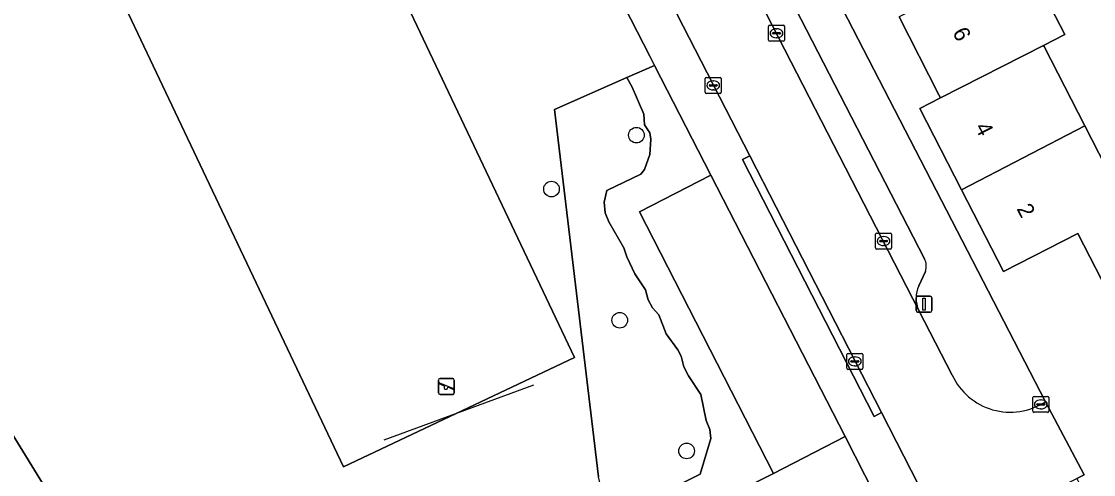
# Model space of a CAD drawing. Extents: x 160377 to 161131, y 383938 to 384853.
# Drawn here: x 160993.3 to 161060.4, y 384140 to 384168.4 of the extents above; entities that cross this region are included whole.
import ezdxf

# ---------------------------------------------------------------- set-up
doc = ezdxf.new("R2010")
doc.units = 0
for name, color, linetype in [('IMGEO_Boom', 7, 'Continuous'), ('IMGEO_Erf', 7, 'Continuous'), ('IMGEO_Groenvoorziening', 7, 'Continuous'), ('IMGEO_Hek', 7, 'Continuous'), ('IMGEO_Kolk', 7, 'Continuous'), ('IMGEO_Lichtmast', 7, 'Continuous'), ('IMGEO_Pand', 7, 'Continuous'), ('IMGEO_Pand_nummerreeks', 7, 'Continuous'), ('IMGEO_Parkeervlak_open', 7, 'Continuous'), ('IMGEO_Rijbaan_lokaal_open', 7, 'Continuous'), ('IMGEO_Speelvoorziening', 7, 'Continuous'), ('IMGEO_Voetpad_halfverhard', 7, 'Continuous'), ('IMGEO_Voetpad_open', 7, 'Continuous')]:
    doc.layers.add(name, color=color, linetype=linetype)

msp = doc.modelspace()

# ---------------------------------------------------------------- linework, layer by layer
at = {"layer": 'IMGEO_Boom'}
for centre in [(161031.79, 384161.281), (161026.476, 384157.905), (161030.749, 384149.678), (161034.936, 384141.486)]:
    msp.add_circle(centre, 0.489, dxfattribs=at)
at = {"layer": 'IMGEO_Erf'}
for points in [[(161034.926, 384188.154), (161057.391, 384144.576), (161059.823, 384139.987), (161059.366, 384139.765), (161060.16, 384138.173), (161060.825, 384136.697)], [(161056.001, 384172.656), (161058.618, 384167.589), (161057.281, 384166.906), (161057.314, 384166.843), (161059.857, 384161.874), (161062.507, 384156.694), (161063.842, 384157.377), (161066.067, 384153.03), (161061.659, 384150.763), (161059.421, 384155.115), (161054.762, 384152.73), (161052.135, 384157.863), (161049.532, 384162.95), (161050.835, 384163.615), (161050.73, 384163.819), (161048.231, 384168.689)]]:
    msp.add_lwpolyline(points, dxfattribs=at)
at = {"layer": 'IMGEO_Groenvoorziening'}
for points in [[(160994.141, 384181.268), (161013.455, 384140.491), (161027.915, 384147.34), (161008.602, 384188.117)], [(160994.141, 384181.268), (161008.602, 384188.117), (161027.915, 384147.34), (161013.455, 384140.491)]]:
    msp.add_lwpolyline(points, close=True, dxfattribs=at)
for points in [[(160990.804, 384145.659), (160994.784, 384139.197), (160994.905, 384139.173), (160998.463, 384138.478), (161007.166, 384134.542), (161007.773, 384134.636), (161029.797, 384138.079), (161029.845, 384138.087), (161029.42, 384139.864), (161026.658, 384162.899), (161031.19, 384164.897), (161032.918, 384165.659), (161032.625, 384166.23), (161024.34, 384182.407)], [(161033.725, 384136.709), (161040.371, 384140.079), (161031.984, 384156.486), (161036.448, 384158.766), (161032.918, 384165.659), (161031.19, 384164.897), (161031.518, 384164.283), (161032.246, 384162.601), (161032.302, 384161.929), (161032.638, 384161.424), (161032.694, 384161.032), (161032.638, 384160.079), (161032.302, 384159.126), (161032.078, 384158.846), (161029.949, 384157.804), (161029.781, 384157.076), (161029.837, 384156.403), (161030.061, 384155.843), (161031.013, 384154.217), (161031.182, 384153.656), (161031.686, 384152.591), (161032.358, 384151.583), (161032.526, 384150.966), (161032.806, 384150.461), (161033.198, 384150.013), (161033.646, 384148.836), (161034.374, 384147.827), (161034.598, 384147.435), (161034.766, 384146.762), (161035.047, 384146.202), (161035.831, 384145.024), (161036.167, 384143.399), (161036.391, 384142.838), (161036.447, 384142.278), (161035.775, 384140.036), (161030.032, 384137.124)], [(161030.032, 384137.124), (161035.775, 384140.036), (161036.447, 384142.278), (161036.391, 384142.838), (161036.167, 384143.399), (161035.831, 384145.024), (161035.047, 384146.202), (161034.766, 384146.762), (161034.598, 384147.435), (161034.374, 384147.827), (161033.646, 384148.836), (161033.198, 384150.013), (161032.806, 384150.461), (161032.526, 384150.966), (161032.358, 384151.583), (161031.686, 384152.591), (161031.182, 384153.656), (161031.013, 384154.217), (161030.061, 384155.843), (161029.837, 384156.403), (161029.781, 384157.076), (161029.949, 384157.804), (161032.078, 384158.846), (161032.302, 384159.126), (161032.638, 384160.079), (161032.694, 384161.032), (161032.638, 384161.424), (161032.302, 384161.929), (161032.246, 384162.601), (161031.518, 384164.283), (161031.19, 384164.897), (161026.658, 384162.899), (161029.42, 384139.864)], [(160994.784, 384139.197), (160990.804, 384145.659)]]:
    msp.add_lwpolyline(points, dxfattribs=at)
at = {"layer": 'IMGEO_Hek'}
msp.add_lwpolyline([(161016, 384142.189), (161025.37, 384145.642)], dxfattribs=at)
at = {"layer": 'IMGEO_Kolk'}
for p, q in [((161040.061, 384167.243), (161040.061, 384168.095)), ((161040.136, 384168.169), (161040.988, 384168.169)), ((161040.549, 384167.949), (161040.574, 384167.949)), ((161041.062, 384168.095), (161041.062, 384167.243)), ((161040.988, 384167.169), (161040.136, 384167.169)), ((161040.32, 384167.663), (161040.32, 384167.675)), ((161040.758, 384167.626), (161040.36, 384167.626)), ((161040.363, 384167.712), (161040.761, 384167.712)), ((161040.572, 384167.389), (161040.547, 384167.389)), ((161040.804, 384167.675), (161040.804, 384167.663)), ((161036.099, 384163.975), (161036.099, 384164.827)), ((161036.174, 384164.901), (161037.026, 384164.901)), ((161036.401, 384164.444), (161036.799, 384164.444)), ((161036.587, 384164.681), (161036.612, 384164.681)), ((161037.1, 384164.827), (161037.1, 384163.975)), ((161037.026, 384163.901), (161036.174, 384163.901)), ((161036.358, 384164.395), (161036.358, 384164.407)), ((161036.796, 384164.358), (161036.398, 384164.358)), ((161036.61, 384164.121), (161036.585, 384164.121)), ((161036.842, 384164.407), (161036.842, 384164.395)), ((161046.761, 384154.219), (161046.761, 384155.071)), ((161046.836, 384155.145), (161047.688, 384155.145)), ((161047.762, 384155.071), (161047.762, 384154.219)), ((161047.02, 384154.639), (161047.02, 384154.651)), ((161047.458, 384154.602), (161047.06, 384154.602)), ((161047.063, 384154.688), (161047.461, 384154.688)), ((161047.249, 384154.925), (161047.274, 384154.925)), ((161047.504, 384154.651), (161047.504, 384154.639)), ((161047.688, 384154.145), (161046.836, 384154.145)), ((161047.272, 384154.365), (161047.247, 384154.365)), ((161044.962, 384146.677), (161044.962, 384147.529)), ((161045.037, 384147.603), (161045.889, 384147.603)), ((161045.221, 384147.097), (161045.221, 384147.109)), ((161045.659, 384147.06), (161045.261, 384147.06)), ((161045.264, 384147.146), (161045.662, 384147.146)), ((161045.45, 384147.383), (161045.475, 384147.383)), ((161045.705, 384147.109), (161045.705, 384147.097)), ((161045.963, 384147.529), (161045.963, 384146.677)), ((161045.889, 384146.603), (161045.037, 384146.603)), ((161045.473, 384146.823), (161045.448, 384146.823)), ((161056.606, 384143.982), (161056.606, 384144.834)), ((161056.681, 384144.908), (161057.533, 384144.908)), ((161056.865, 384144.402), (161056.865, 384144.414)), ((161057.303, 384144.365), (161056.905, 384144.365)), ((161056.908, 384144.451), (161057.306, 384144.451)), ((161057.094, 384144.688), (161057.119, 384144.688)), ((161057.349, 384144.414), (161057.349, 384144.402)), ((161057.607, 384144.834), (161057.607, 384143.982)), ((161057.533, 384143.908), (161056.681, 384143.908)), ((161057.117, 384144.128), (161057.092, 384144.128))]:
    msp.add_line(p, q, dxfattribs=at)
for points in [[(161040.061, 384167.243), (161040.061, 384168.095)], [(161040.136, 384168.169), (161040.988, 384168.169)], [(161041.062, 384168.095), (161041.062, 384167.243)], [(161040.988, 384167.169), (161040.136, 384167.169)], [(161036.099, 384163.975), (161036.099, 384164.827)], [(161036.174, 384164.901), (161037.026, 384164.901)], [(161037.1, 384164.827), (161037.1, 384163.975)], [(161037.026, 384163.901), (161036.174, 384163.901)], [(161046.761, 384154.219), (161046.761, 384155.071)], [(161046.836, 384155.145), (161047.688, 384155.145)], [(161047.762, 384155.071), (161047.762, 384154.219)], [(161047.688, 384154.145), (161046.836, 384154.145)], [(161044.962, 384146.677), (161044.962, 384147.529)], [(161045.037, 384147.603), (161045.889, 384147.603)], [(161045.963, 384147.529), (161045.963, 384146.677)], [(161045.889, 384146.603), (161045.037, 384146.603)], [(161056.606, 384143.982), (161056.606, 384144.834)], [(161056.681, 384144.908), (161057.533, 384144.908)], [(161057.607, 384144.834), (161057.607, 384143.982)], [(161057.533, 384143.908), (161056.681, 384143.908)]]:
    msp.add_lwpolyline(points, dxfattribs=at)
for centre, radius, start, end in [((161040.138, 384168.093), 0.0765, 91.55205, 178.44795), ((161040.138, 384168.093), 0.0765, 91.55205, 178.44795), ((161040.986, 384168.093), 0.0765, 1.55205, 88.44795), ((161040.986, 384168.093), 0.0765, 1.55205, 88.44795), ((161040.138, 384167.245), 0.0765, 181.55205, 268.44795), ((161040.138, 384167.245), 0.0765, 181.55205, 268.44795), ((161040.36, 384167.672), 0.0403, 85.87752, 175.75265), ((161040.357, 384167.662), 0.0366, 178.93798, 274.71019), ((161040.761, 384167.669), 0.043, 264.86636, 352.45326), ((161040.765, 384167.674), 0.0386, 1.73085, 96.63898), ((161040.986, 384167.245), 0.0765, 271.55205, 358.44795), ((161040.986, 384167.245), 0.0765, 271.55205, 358.44795), ((161036.176, 384164.825), 0.0765, 91.55205, 178.44795), ((161036.176, 384164.825), 0.0765, 91.55205, 178.44795), ((161036.398, 384164.404), 0.0403, 85.87752, 175.75265), ((161036.803, 384164.406), 0.0386, 1.73085, 96.63898), ((161037.024, 384164.825), 0.0765, 1.55205, 88.44795), ((161037.024, 384164.825), 0.0765, 1.55205, 88.44795), ((161036.176, 384163.977), 0.0765, 181.55205, 268.44795), ((161036.176, 384163.977), 0.0765, 181.55205, 268.44795), ((161036.395, 384164.394), 0.0366, 178.93798, 274.71019), ((161036.799, 384164.401), 0.043, 264.86636, 352.45326), ((161037.024, 384163.977), 0.0765, 271.55205, 358.44795), ((161037.024, 384163.977), 0.0765, 271.55205, 358.44795), ((161046.838, 384155.069), 0.0765, 91.55205, 178.44795), ((161046.838, 384155.069), 0.0765, 91.55205, 178.44795), ((161047.686, 384155.069), 0.0765, 1.55205, 88.44795), ((161047.686, 384155.069), 0.0765, 1.55205, 88.44795), ((161047.06, 384154.648), 0.0403, 85.87752, 175.75265), ((161047.057, 384154.638), 0.0366, 178.93798, 274.71019), ((161047.461, 384154.645), 0.043, 264.86636, 352.45326), ((161047.465, 384154.65), 0.0386, 1.73085, 96.63898), ((161046.838, 384154.221), 0.0765, 181.55205, 268.44795), ((161046.838, 384154.221), 0.0765, 181.55205, 268.44795), ((161047.686, 384154.221), 0.0765, 271.55205, 358.44795), ((161047.686, 384154.221), 0.0765, 271.55205, 358.44795), ((161045.039, 384147.527), 0.0765, 91.55205, 178.44795), ((161045.039, 384147.527), 0.0765, 91.55205, 178.44795), ((161045.261, 384147.106), 0.0403, 85.87752, 175.75265), ((161045.258, 384147.096), 0.0366, 178.93798, 274.71019), ((161045.662, 384147.103), 0.043, 264.86636, 352.45326), ((161045.666, 384147.108), 0.0386, 1.73085, 96.63898), ((161045.887, 384147.527), 0.0765, 1.55205, 88.44795), ((161045.887, 384147.527), 0.0765, 1.55205, 88.44795), ((161045.039, 384146.679), 0.0765, 181.55205, 268.44795), ((161045.039, 384146.679), 0.0765, 181.55205, 268.44795), ((161045.887, 384146.679), 0.0765, 271.55205, 358.44795), ((161045.887, 384146.679), 0.0765, 271.55205, 358.44795), ((161056.683, 384144.832), 0.0765, 91.55205, 178.44795), ((161056.683, 384144.832), 0.0765, 91.55205, 178.44795), ((161056.905, 384144.411), 0.0403, 85.87752, 175.75265), ((161056.902, 384144.401), 0.0366, 178.93798, 274.71019), ((161057.306, 384144.408), 0.043, 264.86636, 352.45326), ((161057.31, 384144.413), 0.0386, 1.73085, 96.63898), ((161057.531, 384144.832), 0.0765, 1.55205, 88.44795), ((161057.531, 384144.832), 0.0765, 1.55205, 88.44795), ((161056.683, 384143.984), 0.0765, 181.55205, 268.44795), ((161056.683, 384143.984), 0.0765, 181.55205, 268.44795), ((161057.531, 384143.984), 0.0765, 271.55205, 358.44795), ((161057.531, 384143.984), 0.0765, 271.55205, 358.44795)]:
    msp.add_arc(centre, radius, start, end, dxfattribs=at)
for centre, major_axis, ratio, start_param, end_param in [((161040.548, 384167.669), (-0.387, 0.002), 0.722429, 4.712389, 7.853982), ((161040.573, 384167.669), (-0.39, 0.002), 0.717154, 1.570796, 4.712389), ((161036.586, 384164.401), (-0.387, 0.002), 0.722429, 4.712389, 7.853982), ((161036.611, 384164.401), (-0.39, 0.002), 0.717154, 1.570796, 4.712389), ((161047.248, 384154.645), (-0.387, 0.002), 0.722429, 4.712389, 7.853982), ((161047.273, 384154.645), (-0.39, 0.002), 0.717154, 1.570796, 4.712389), ((161045.449, 384147.103), (-0.387, 0.002), 0.722429, 4.712389, 7.853982), ((161045.474, 384147.103), (-0.39, 0.002), 0.717154, 1.570796, 4.712389), ((161057.093, 384144.408), (-0.387, 0.002), 0.722429, 4.712389, 7.853982), ((161057.118, 384144.408), (-0.39, 0.002), 0.717154, 1.570796, 4.712389)]:
    msp.add_ellipse(centre, major_axis=major_axis, ratio=ratio, start_param=start_param, end_param=end_param, dxfattribs=at)
at = {"layer": 'IMGEO_Lichtmast'}
for p, q in [((161049.297, 384150.286), (161049.297, 384151.086)), ((161049.297, 384151.086), (161049.297, 384150.286)), ((161049.397, 384151.186), (161050.187, 384151.186)), ((161050.187, 384151.186), (161049.397, 384151.186)), ((161050.287, 384151.086), (161050.287, 384150.286)), ((161050.287, 384150.286), (161050.287, 384151.086)), ((161050.187, 384150.186), (161049.397, 384150.186)), ((161049.397, 384150.186), (161050.187, 384150.186))]:
    msp.add_line(p, q, dxfattribs=at)
msp.add_lwpolyline([(161049.717, 384151.061), (161049.867, 384151.061), (161049.867, 384150.311), (161049.717, 384150.311), (161049.717, 384151.061)], dxfattribs=at)
for centre, start, end in [((161049.397, 384151.086), 90, 180), ((161049.397, 384151.086), 90, 180), ((161050.187, 384151.086), 0, 90), ((161050.187, 384151.086), 360, 90), ((161049.397, 384150.286), 180, 270), ((161049.397, 384150.286), 180, 270), ((161050.187, 384150.286), 270, 0), ((161050.187, 384150.286), 270, 0)]:
    msp.add_arc(centre, 0.1, start, end, dxfattribs=at)
at = {"layer": 'IMGEO_Pand'}
for points in [[(161058.618, 384167.589), (161056.001, 384172.656), (161048.231, 384168.689), (161050.73, 384163.819), (161050.835, 384163.615), (161057.281, 384166.906)], [(161057.314, 384166.843), (161057.281, 384166.906), (161050.835, 384163.615), (161049.532, 384162.95), (161052.135, 384157.863), (161059.857, 384161.874)], [(161059.857, 384161.874), (161052.135, 384157.863), (161054.762, 384152.73), (161059.421, 384155.115), (161061.659, 384150.763), (161066.067, 384153.03), (161063.842, 384157.377), (161062.507, 384156.694)]]:
    msp.add_lwpolyline(points, close=True, dxfattribs=at)
at = {"layer": 'IMGEO_Parkeervlak_open'}
for points in [[(161031.902, 384184.537), (161049.465, 384150.301)], [(161049.824, 384153.527), (161034.709, 384182.908)], [(161049.474, 384151.842), (161049.893, 384152.743)]]:
    msp.add_lwpolyline(points, dxfattribs=at)
msp.add_lwpolyline([(161044.85, 384142.402), (161036.448, 384158.766), (161031.984, 384156.486), (161040.371, 384140.079)], close=True, dxfattribs=at)
for centre, radius, start, end in [((161048.893, 384153.05), 1.046, 342.93776, 27.12155), ((161051.094, 384151.062), 1.798, 154.28473, 205.04602)]:
    msp.add_arc(centre, radius, start, end, dxfattribs=at)
at = {"layer": 'IMGEO_Rijbaan_lokaal_open'}
msp.add_lwpolyline([(161051.555, 384146.247), (161049.465, 384150.301), (161031.902, 384184.537), (161030.69, 384187.11), (161029.845, 384189.107), (161007.611, 384243.106), (161007.188, 384244.204), (161002.501, 384242.268), (161026.728, 384183.712), (161038.886, 384159.984), (161047.13, 384143.894), (161051.334, 384135.69), (161059.366, 384139.765), (161059.823, 384139.987), (161057.391, 384144.576)], dxfattribs=at)
msp.add_arc((161055.194, 384147.928), 4.008, 204.80202, 303.24236, dxfattribs=at)
at = {"layer": 'IMGEO_Speelvoorziening'}
for p, q in [((161019.403, 384145.128), (161019.403, 384145.928)), ((161019.403, 384145.928), (161019.403, 384145.128)), ((161019.786, 384145.556), (161019.447, 384145.693)), ((161019.472, 384145.753), (161020.348, 384145.4)), ((161019.503, 384146.028), (161020.293, 384146.028)), ((161020.293, 384146.028), (161019.503, 384146.028)), ((161020.393, 384145.928), (161020.393, 384145.128)), ((161020.393, 384145.128), (161020.393, 384145.928)), ((161020.293, 384145.028), (161019.503, 384145.028)), ((161019.503, 384145.028), (161020.293, 384145.028)), ((161020.324, 384145.34), (161019.984, 384145.477))]:
    msp.add_line(p, q, dxfattribs=at)
for centre, radius, start, end in [((161019.503, 384145.928), 0.1, 90, 180), ((161019.503, 384145.928), 0.1, 90, 180), ((161019.46, 384145.723), 0.0327, 68.07798, 248.07798), ((161020.293, 384145.928), 0.1, 0, 90), ((161020.293, 384145.928), 0.1, 360, 90), ((161019.503, 384145.128), 0.1, 180, 270), ((161019.503, 384145.128), 0.1, 180, 270), ((161019.865, 384145.466), 0.12, 130.99278, 5.16318), ((161020.293, 384145.128), 0.1, 270, 0), ((161020.293, 384145.128), 0.1, 270, 0), ((161020.336, 384145.37), 0.0327, 248.07798, 68.07798)]:
    msp.add_arc(centre, radius, start, end, dxfattribs=at)
at = {"layer": 'IMGEO_Voetpad_halfverhard'}
msp.add_lwpolyline([(161046.716, 384138.743), (161044.85, 384142.402), (161040.371, 384140.079), (161033.725, 384136.709)], dxfattribs=at)
at = {"layer": 'IMGEO_Voetpad_open'}
for points in [[(161051.334, 384135.69), (161047.13, 384143.894), (161046.665, 384143.657), (161038.436, 384159.755), (161038.886, 384159.984), (161026.728, 384183.712), (161002.501, 384242.268)], [(161057.391, 384144.576), (161034.926, 384188.154), (161020.418, 384223.235), (161016.957, 384231.647), (161012.644, 384242.124)], [(161000.949, 384238.997), (161008.117, 384221.66), (161009.493, 384218.333), (161009.505, 384218.303), (161011.739, 384212.907), (161011.935, 384212.434), (161021.323, 384189.711), (161024.34, 384182.407), (161032.625, 384166.23), (161032.918, 384165.659), (161036.448, 384158.766), (161044.85, 384142.402), (161046.716, 384138.743), (161047.633, 384136.971), (161047.664, 384136.926), (161050.415, 384131.358), (161051.315, 384131.821), (161056.35, 384134.403), (161060.825, 384136.697), (161060.16, 384138.173), (161053.854, 384135.006)], [(161034.709, 384182.908), (161049.824, 384153.527)], [(161049.893, 384152.743), (161049.474, 384151.842)], [(161049.465, 384150.301), (161051.555, 384146.247)]]:
    msp.add_lwpolyline(points, dxfattribs=at)
msp.add_lwpolyline([(161047.13, 384143.894), (161038.886, 384159.984), (161038.436, 384159.755), (161046.665, 384143.657)], close=True, dxfattribs=at)
for centre, radius, start, end in [((161048.893, 384153.05), 1.046, 342.93776, 27.12155), ((161051.094, 384151.062), 1.798, 154.28473, 205.04602), ((161055.194, 384147.928), 4.008, 204.80202, 303.24236)]:
    msp.add_arc(centre, radius, start, end, dxfattribs=at)

# ---------------------------------------------------------------- texts
at = {"layer": 'IMGEO_Pand_nummerreeks'}
for s, rotation, p in [('6', 297.16372, (161051.556, 384167.729)), ('4', 297.10069, (161052.957, 384161.788)), ('2', 297.0993, (161055.571, 384156.679))]:
    msp.add_text(s, height=1, rotation=rotation, dxfattribs=at).set_placement(p)

doc.saveas('drawing.dxf')
